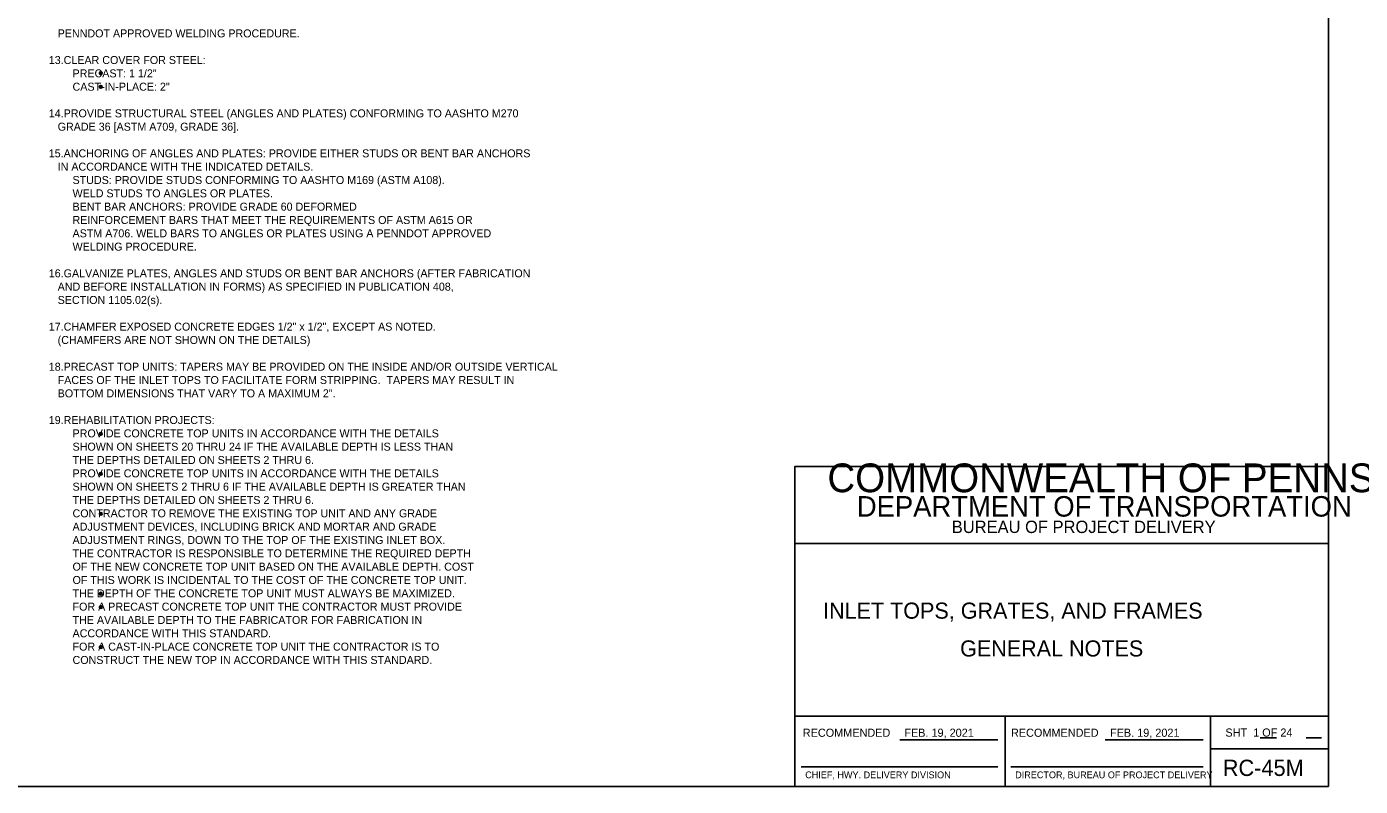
# Model space of a CAD drawing. Extents: x 2087776 to 2104538, y 970919 to 982612.
# Drawn here: x 2091640 to 2093281, y 980713 to 981647 of the extents above; entities that cross this region are included whole.
import ezdxf

# ---------------------------------------------------------------- set-up
doc = ezdxf.new("R2010")
doc.units = 0
doc.layers.add('1', color=7, linetype='Continuous')

msp = doc.modelspace()

# ---------------------------------------------------------------- linework, layer by layer
at = {"layer": '1'}
for p, q in [((2092714.4, 980769.7), (2092834.8, 980769.7)), ((2092967, 980769.7), (2093087.4, 980769.7)), ((2093157.6, 980772.3), (2093177.8, 980772.3)), ((2093214.3, 980772.3), (2093233.1, 980772.3)), ((2092593.2, 980736.6), (2092834.8, 980736.6)), ((2092850.9, 980736.6), (2093087.4, 980736.6))]:
    msp.add_line(p, q, dxfattribs=at)
msp.add_lwpolyline([(2093241.6, 980712.6), (2093241.6, 982563), (2090662.8, 982563), (2090662.8, 980712.6), (2093241.6, 980712.6), (2093241.6, 980799.1), (2092585.4, 980799.1), (2092585.4, 981011.3), (2093241.6, 981011.3), (2093241.6, 981106.3), (2092585.4, 981106.3), (2092585.4, 980712.6), (2092843.9, 980712.6), (2092843.9, 980799.1), (2092843.9, 980712.6), (2093096.5, 980712.6), (2093096.5, 980799.1), (2093096.5, 980758.7), (2093241.6, 980758.7)], dxfattribs=at)
for centre, radius in [((2091731.6, 981589.9), 1.75), ((2091731.6, 981589.9), 1.31), ((2091731.6, 981589.9), 0.875), ((2091731.6, 981589.9), 0.437), ((2091731.6, 981573.2), 1.75), ((2091731.6, 981573.2), 1.31), ((2091731.6, 981573.2), 0.875), ((2091731.6, 981573.2), 0.437), ((2091731.6, 981146.4), 1.75), ((2091731.6, 981146.4), 1.31), ((2091731.6, 981146.4), 0.875), ((2091731.6, 981146.4), 0.437), ((2091731.6, 981097.2), 1.75), ((2091731.6, 981097.2), 1.31), ((2091731.6, 981097.2), 0.875), ((2091731.6, 981097.2), 0.437), ((2091731.6, 981048), 1.75), ((2091731.6, 981048), 1.31), ((2091731.6, 981048), 0.875), ((2091731.6, 981048), 0.437), ((2091731.6, 980949.6), 1.75), ((2091731.6, 980949.6), 1.31), ((2091731.6, 980949.6), 0.875), ((2091731.6, 980949.6), 0.437), ((2091731.6, 980933.2), 1.75), ((2091731.6, 980933.2), 1.31), ((2091731.6, 980933.2), 0.875), ((2091731.6, 980933.2), 0.437), ((2091731.6, 980884), 1.75), ((2091731.6, 980884), 1.31), ((2091731.6, 980884), 0.875), ((2091731.6, 980884), 0.437)]:
    msp.add_circle(centre, radius, dxfattribs=at)

# ---------------------------------------------------------------- texts
for s, height, p in [('   PENNDOT APPROVED WELDING PROCEDURE.', 9.843, (2091667.6, 981634.1)), ('13.CLEAR COVER FOR STEEL:', 9.843, (2091667.6, 981601.3)), ('        PRECAST: 1 1/2"', 9.843, (2091667.6, 981584.9)), ('        CAST-IN-PLACE: 2"', 9.843, (2091667.6, 981568.5)), ('14.PROVIDE STRUCTURAL STEEL (ANGLES AND PLATES) CONFORMING TO AASHTO M270', 9.843, (2091667.6, 981535.7)), ('   GRADE 36 [ASTM A709, GRADE 36].', 9.843, (2091667.6, 981519.3)), ('15.ANCHORING OF ANGLES AND PLATES: PROVIDE EITHER STUDS OR BENT BAR ANCHORS', 9.843, (2091667.6, 981486.5)), ('   IN ACCORDANCE WITH THE INDICATED DETAILS.', 9.843, (2091667.6, 981470.1)), ('        STUDS: PROVIDE STUDS CONFORMING TO AASHTO M169 (ASTM A108).', 9.843, (2091667.6, 981453.7)), ('        WELD STUDS TO ANGLES OR PLATES.', 9.843, (2091667.6, 981437.3)), ('        BENT BAR ANCHORS: PROVIDE GRADE 60 DEFORMED', 9.843, (2091667.6, 981420.9)), ('        REINFORCEMENT BARS THAT MEET THE REQUIREMENTS OF ASTM A615 OR', 9.843, (2091667.6, 981404.5)), ('        ASTM A706. WELD BARS TO ANGLES OR PLATES USING A PENNDOT APPROVED', 9.843, (2091667.6, 981388.1)), ('        WELDING PROCEDURE.   ', 9.843, (2091667.6, 981371.7)), ('16.GALVANIZE PLATES, ANGLES AND STUDS OR BENT BAR ANCHORS (AFTER FABRICATION', 9.843, (2091667.6, 981338.9)), ('   AND BEFORE INSTALLATION IN FORMS) AS SPECIFIED IN PUBLICATION 408,', 9.843, (2091667.6, 981322.5)), ('   SECTION 1105.02(s).', 9.843, (2091667.6, 981306.1)), ('17.CHAMFER EXPOSED CONCRETE EDGES 1/2" x 1/2", EXCEPT AS NOTED.', 9.843, (2091667.6, 981273.3)), ('   (CHAMFERS ARE NOT SHOWN ON THE DETAILS)', 9.843, (2091667.6, 981256.9)), ('18.PRECAST TOP UNITS: TAPERS MAY BE PROVIDED ON THE INSIDE AND/OR OUTSIDE VERTICAL', 9.843, (2091667.6, 981224)), ('   FACES OF THE INLET TOPS TO FACILITATE FORM STRIPPING.  TAPERS MAY RESULT IN', 9.843, (2091667.6, 981207.6)), ('   BOTTOM DIMENSIONS THAT VARY TO A MAXIMUM 2".', 9.843, (2091667.6, 981191.2)), ('19.REHABILITATION PROJECTS:', 9.843, (2091667.6, 981158.4)), ('        PROVIDE CONCRETE TOP UNITS IN ACCORDANCE WITH THE DETAILS', 9.843, (2091667.6, 981142)), ('        SHOWN ON SHEETS 20 THRU 24 IF THE AVAILABLE DEPTH IS LESS THAN', 9.843, (2091667.6, 981125.6)), ('        THE DEPTHS DETAILED ON SHEETS 2 THRU 6.', 9.843, (2091667.6, 981109.2)), ('COMMONWEALTH OF PENNSYLVANIA', 35.379, (2092625.3, 981074.5)), ('        PROVIDE CONCRETE TOP UNITS IN ACCORDANCE WITH THE DETAILS', 9.843, (2091667.6, 981092.8)), ('        SHOWN ON SHEETS 2 THRU 6 IF THE AVAILABLE DEPTH IS GREATER THAN', 9.843, (2091667.6, 981076.4)), ('        THE DEPTHS DETAILED ON SHEETS 2 THRU 6.', 9.843, (2091667.6, 981060)), ('DEPARTMENT OF TRANSPORTATION', 25.211, (2092661.5, 981044.5)), ('        CONTRACTOR TO REMOVE THE EXISTING TOP UNIT AND ANY GRADE', 9.843, (2091667.6, 981043.6)), ('        ADJUSTMENT DEVICES, INCLUDING BRICK AND MORTAR AND GRADE', 9.843, (2091667.6, 981027.2)), ('BUREAU OF PROJECT DELIVERY', 15.164, (2092778.3, 981024.3)), ('        ADJUSTMENT RINGS, DOWN TO THE TOP OF THE EXISTING INLET BOX.', 9.843, (2091667.6, 981010.8)), ('        THE CONTRACTOR IS RESPONSIBLE TO DETERMINE THE REQUIRED DEPTH', 9.843, (2091667.6, 980994.4)), ('        OF THE NEW CONCRETE TOP UNIT BASED ON THE AVAILABLE DEPTH. COST', 9.843, (2091667.6, 980978)), ('        OF THIS WORK IS INCIDENTAL TO THE COST OF THE CONCRETE TOP UNIT.', 9.843, (2091667.6, 980961.6)), ('        THE DEPTH OF THE CONCRETE TOP UNIT MUST ALWAYS BE MAXIMIZED.', 9.843, (2091667.6, 980945.2)), ('        FOR A PRECAST CONCRETE TOP UNIT THE CONTRACTOR MUST PROVIDE', 9.843, (2091667.6, 980928.8)), ('INLET TOPS, GRATES, AND FRAMES', 19.816, (2092620, 980918.9)), ('        THE AVAILABLE DEPTH TO THE FABRICATOR FOR FABRICATION IN', 9.843, (2091667.6, 980912.4)), ('        ACCORDANCE WITH THIS STANDARD.', 9.843, (2091667.6, 980896)), ('        FOR A CAST-IN-PLACE CONCRETE TOP UNIT THE CONTRACTOR IS TO', 9.843, (2091667.6, 980879.6)), ('GENERAL NOTES', 19.816, (2092788.5, 980872.4)), ('        CONSTRUCT THE NEW TOP IN ACCORDANCE WITH THIS STANDARD.', 9.843, (2091667.6, 980863.2)), ('RECOMMENDED', 10, (2092595, 980773.6)), ('FEB. 19, 2021', 10, (2092719.9, 980773.6)), ('RECOMMENDED', 10, (2092851.1, 980773.6)), ('FEB. 19, 2021', 10, (2092972.9, 980773.6)), ('SHT  1 OF 24', 10, (2093114.8, 980773.8)), ('RC-45M', 20, (2093111.6, 980725.4)), ('CHIEF, HWY. DELIVERY DIVISION', 8.333, (2092598, 980722.6)), ('DIRECTOR, BUREAU OF PROJECT DELIVERY', 8.333, (2092856.3, 980722.6))]:
    msp.add_text(s, height=height, dxfattribs=at).set_placement(p)

doc.saveas('drawing.dxf')
